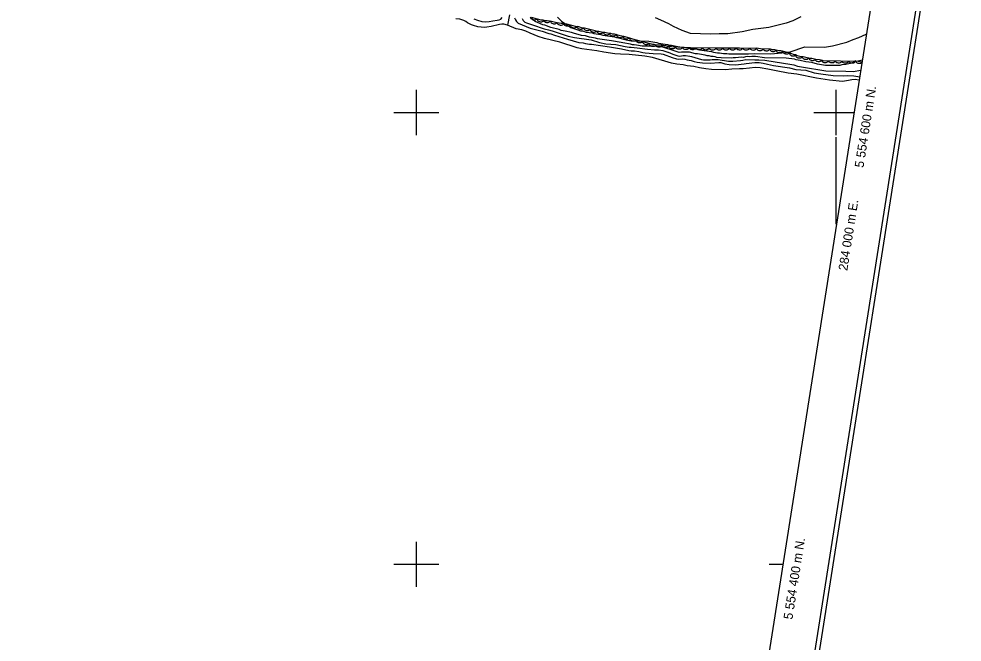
# Model space of a CAD drawing. Extents: x 282461 to 284471, y 5554090 to 5557646.
# Drawn here: x 283624.2 to 284041.3, y 5554365.6 to 5554641.4 of the extents above; entities that cross this region are included whole.
import ezdxf

# ---------------------------------------------------------------- set-up
doc = ezdxf.new("R2010")
doc.units = 0
for name, color, linetype in [('Niveau 1', 7, 'Continuous'), ('Niveau 2', 7, 'Continuous'), ('Niveau 4', 7, 'Continuous'), ('Niveau 44', 7, 'Continuous'), ('Niveau 60', 7, 'Continuous'), ('Niveau 61', 7, 'Continuous')]:
    doc.layers.add(name, color=color, linetype=linetype)

msp = doc.modelspace()

# ---------------------------------------------------------------- linework, layer by layer
at = {"layer": 'Niveau 1'}
msp.add_lwpolyline([(283969.95, 5554642.26), (283966.53, 5554640.52), (283963.58, 5554639.44), (283955.88, 5554637.55), (283948.86, 5554636.77), (283944.11, 5554635.73), (283937.77, 5554634.71), (283933.93, 5554634.78), (283930.09, 5554634.62), (283921.29, 5554635), (283917.47, 5554636.19), (283913.66, 5554638.07), (283911.65, 5554639.23), (283908.06, 5554640.87), (283905.82, 5554641.81)], dxfattribs=at)
at = {"layer": 'Niveau 2'}
for points in [[(283825.4, 5554641.48), (283827.09, 5554640.83), (283828.89, 5554640.29), (283830.36, 5554640.03), (283832.18, 5554640.17), (283833.88, 5554640.59), (283835.75, 5554640.79), (283836.61, 5554641), (283837.29, 5554641.33), (283837.93, 5554642.05)], [(283843.42, 5554641.9), (283843.8, 5554640.99), (283844.35, 5554640.18), (283845.08, 5554639.55), (283846.77, 5554638.73), (283850.37, 5554637.36), (283855.61, 5554635.97), (283858.6, 5554634.9), (283859.39, 5554634.71), (283861.14, 5554634.12), (283866.77, 5554632.43), (283871.9, 5554630.99), (283873.77, 5554630.73), (283874.73, 5554630.48), (283876.59, 5554630.17), (283877.5, 5554630.15), (283885.46, 5554628.99), (283890.77, 5554628.11), (283893.99, 5554627.43), (283894.95, 5554627.3), (283896.53, 5554627.27), (283898.34, 5554627.01), (283900.2, 5554626.53), (283901.11, 5554626.4), (283904.67, 5554626.05), (283908.18, 5554625.88), (283909.14, 5554625.75), (283913.19, 5554624.32), (283915.05, 5554623.78), (283915.9, 5554623.59), (283917.77, 5554623.67), (283918.73, 5554623.54), (283919.69, 5554623.3), (283921.55, 5554622.99)], [(283846.79, 5554641.52), (283847.23, 5554640.66), (283847.9, 5554639.97), (283848.63, 5554639.62), (283850.49, 5554639.08), (283851.33, 5554638.73), (283856.45, 5554637), (283858.37, 5554636.62), (283860.12, 5554636.14), (283865.3, 5554634.3), (283867.16, 5554633.76), (283869.86, 5554633.2), (283877.26, 5554632.05), (283880.92, 5554630.97), (283883.74, 5554630.36), (283888.15, 5554629.99), (283892.32, 5554629.19), (283894.13, 5554628.93), (283895.03, 5554628.91), (283897.63, 5554628.58), (283902.15, 5554627.94), (283905.31, 5554627.71), (283907.06, 5554627.68), (283908.93, 5554627.42), (283911.23, 5554626.65), (283911.4, 5554626.65), (283913.37, 5554625.71), (283915.57, 5554625.05), (283916.47, 5554624.92), (283918, 5554625.23), (283918.96, 5554625.21), (283920.88, 5554624.95), (283921.73, 5554624.77), (283926.12, 5554623.45), (283927.02, 5554623.32), (283928.95, 5554623.23), (283929.85, 5554623.27), (283930.76, 5554623.42), (283933.53, 5554623.37), (283938.1, 5554622.67), (283939.91, 5554622.64), (283943.37, 5554622.92), (283944.33, 5554623.07), (283945.75, 5554623.44), (283949.71, 5554623.26), (283951.41, 5554623.29), (283954.12, 5554623.07), (283966.03, 5554621.22), (283966.88, 5554621.04), (283968.51, 5554620.5), (283970.31, 5554620.13), (283981.04, 5554618.47), (283989.86, 5554618.31), (283993.19, 5554618.14), (283996.52, 5554618.66)], [(283912.17, 5554627.88), (283911.27, 5554628.12), (283910.37, 5554628.48), (283908.57, 5554628.96), (283907.78, 5554629.09), (283905.98, 5554629.12), (283905.07, 5554629.25), (283899.87, 5554629.34), (283897.28, 5554629.72), (283896.38, 5554629.96), (283895.59, 5554629.98), (283894.69, 5554630.22), (283891.3, 5554630.73), (283890.51, 5554630.97), (283886.23, 5554631.61), (283885.33, 5554631.85), (283880.14, 5554632.62), (283879.24, 5554632.86), (283876.53, 5554633.36), (283874.84, 5554633.85), (283873.04, 5554634.1), (283869.43, 5554635.07), (283868.53, 5554635.42), (283865.83, 5554635.92), (283864.93, 5554636.17), (283864.02, 5554636.29), (283863.12, 5554636.65), (283859.52, 5554637.62), (283856.82, 5554638.57), (283855.92, 5554638.81), (283852.55, 5554640.22), (283851.1, 5554641.38), (283850.54, 5554642.07)], [(283862.45, 5554642.22), (283864.23, 5554640.38), (283868.36, 5554637.6), (283869.26, 5554637.24), (283870.95, 5554636.76), (283872.64, 5554636.17)], [(283872.64, 5554636.17), (283873.42, 5554636.04), (283875.11, 5554635.56), (283877.7, 5554635.18), (283878.49, 5554634.94), (283881.53, 5554634.43), (283882.43, 5554634.19), (283887.62, 5554633.42), (283888.52, 5554633.18), (283889.42, 5554633.05), (283892.8, 5554632.09), (283894.94, 5554631.71), (283902.84, 5554631.57), (283903.74, 5554631.44), (283904.64, 5554631.2), (283906.34, 5554630.95), (283907.12, 5554630.71), (283911.07, 5554630.07), (283911.97, 5554629.83), (283912.87, 5554629.82), (283915.57, 5554629.2), (283917.38, 5554628.95), (283918.28, 5554628.93), (283921.77, 5554628.42), (283922.67, 5554628.18), (283924.48, 5554627.92), (283925.26, 5554627.68), (283930.56, 5554626.91), (283931.46, 5554626.67), (283933.15, 5554626.41), (283934.06, 5554626.4), (283935.75, 5554626.14), (283937.33, 5554626.11), (283938.23, 5554625.98), (283944.1, 5554625.88), (283945.01, 5554625.98), (283946.82, 5554625.95), (283949.53, 5554626.12), (283956.76, 5554626), (283963.2, 5554626.45), (283965.24, 5554626.86), (283971.83, 5554629), (283980.41, 5554628.85), (283984.04, 5554629.47), (283990.39, 5554631.16), (283993.12, 5554632.24), (283995.62, 5554633.1), (283998.95, 5554634.69)], [(283997.22, 5554623.11), (283994.51, 5554622.48), (283991.79, 5554621.62), (283989.97, 5554621.2), (283988.16, 5554621.01), (283987.25, 5554620.8), (283985.44, 5554620.72), (283980.92, 5554620.8), (283977.42, 5554621.42), (283974.95, 5554622.03), (283972.24, 5554622.42), (283969.65, 5554623.03), (283967.96, 5554623.28), (283967.17, 5554623.52), (283963.56, 5554624.04), (283953.95, 5554624.21), (283950, 5554624.73), (283948.31, 5554624.76), (283947.4, 5554624.66), (283946.5, 5554624.68), (283945.59, 5554624.58), (283944.68, 5554624.37), (283943.78, 5554624.39), (283941.06, 5554624.09), (283940.16, 5554624.11), (283939.25, 5554624.01), (283934.73, 5554624.09), (283932.92, 5554624.35), (283932.14, 5554624.59), (283931.23, 5554624.72), (283930.33, 5554624.74), (283929.54, 5554624.98), (283928.64, 5554625.1), (283927.74, 5554625.35), (283925.14, 5554625.73), (283924.36, 5554625.97), (283923.45, 5554625.99), (283920.75, 5554626.6), (283917.24, 5554626.66), (283916.22, 5554626.45), (283912.17, 5554627.88)], [(283921.55, 5554622.99), (283922.9, 5554622.51), (283924.14, 5554622.2), (283926.52, 5554621.94), (283930.09, 5554621.87), (283933.71, 5554622.09), (283934.67, 5554622.02), (283936.48, 5554621.53), (283938.34, 5554621.22), (283941.17, 5554621.11), (283944.97, 5554621.5), (283945.88, 5554621.71), (283949.68, 5554622.15), (283951.61, 5554622.12), (283953.41, 5554621.86), (283955.27, 5554621.32), (283957.87, 5554620.76), (283965.04, 5554619.73), (283967.75, 5554619.06), (283972.27, 5554618.64), (283975.94, 5554617.56), (283978.82, 5554617.11), (283984.35, 5554616.28), (283988.94, 5554616.2), (283990.87, 5554616.28), (283993.47, 5554616.18), (283996.07, 5554615.81)]]:
    msp.add_lwpolyline(points, dxfattribs=at)
at = {"layer": 'Niveau 4'}
for points in [[(283995.83, 5554614.27), (283995.67, 5554614.33), (283993.97, 5554614.53), (283992.5, 5554614.44), (283991.02, 5554614.07), (283988.41, 5554613.67), (283982.69, 5554614.33), (283976.93, 5554615.23), (283968.23, 5554616.91), (283964.44, 5554617.43), (283959.08, 5554618.37), (283955.46, 5554619.17), (283952.07, 5554619.68), (283949.81, 5554619.84), (283947.31, 5554619.65), (283944.53, 5554619.31), (283942.83, 5554619.34), (283939.49, 5554619.11), (283936.65, 5554618.82), (283930.53, 5554618.99), (283928.05, 5554619.31), (283925.22, 5554619.76), (283922.73, 5554620.26), (283919.74, 5554620.65), (283917.93, 5554621.02), (283915.16, 5554621.3), (283912.79, 5554621.79), (283904.44, 5554624.26), (283901.05, 5554624.83), (283894.15, 5554625.57), (283890.24, 5554625.75), (283887.75, 5554625.97), (283882.89, 5554626.67), (283879.84, 5554627.24), (283873.22, 5554628.09), (283871.08, 5554628.52), (283863.41, 5554631.04), (283856.69, 5554632.68), (283853.82, 5554633.58), (283850.33, 5554635.06), (283848.47, 5554635.94), (283846.67, 5554636.48), (283844.14, 5554637), (283840.27, 5554638.58), (283838.74, 5554639.07), (283837.75, 5554639.12), (283836.76, 5554638.98), (283833.03, 5554637.99), (283831.17, 5554637.67), (283830.18, 5554637.6), (283827.2, 5554637.9), (283825.33, 5554638.4), (283824.39, 5554638.73), (283822.68, 5554639.7), (283821.91, 5554640.27), (283821.03, 5554640.72), (283819.21, 5554641.21), (283817.4, 5554641.42)], [(283841.23, 5554643.16), (283840.27, 5554638.58)]]:
    msp.add_lwpolyline(points, dxfattribs=at)
at = {"layer": 'Niveau 44'}
for points in [[(283853.4, 5554641.34), (283853.08, 5554641.07), (283852.7, 5554640.91), (283852.39, 5554640.82), (283852.04, 5554640.82), (283851.67, 5554640.89), (283851.33, 5554641.06), (283851.05, 5554641.22), (283850.82, 5554641.49), (283850.63, 5554641.81), (283850.51, 5554642.15)], [(283908.79, 5554629.73), (283906.08, 5554629.78), (283905.18, 5554630.02), (283904.5, 5554630.03), (283895.73, 5554632.44), (283894.39, 5554632.92), (283891.69, 5554633.64), (283890.11, 5554633.9), (283887.64, 5554634.62), (283886.73, 5554634.63), (283886.06, 5554634.87), (283885.16, 5554634.89), (283883.36, 5554635.37), (283882.45, 5554635.39), (283880.65, 5554635.87), (283879.75, 5554635.88), (283879.08, 5554636.12), (283874.35, 5554637.33), (283873.45, 5554637.35), (283871.87, 5554637.83), (283870.97, 5554637.84), (283866.47, 5554639.05), (283865.57, 5554639.07), (283864.67, 5554639.31), (283863.99, 5554639.32), (283863.09, 5554639.56), (283861.51, 5554639.82), (283859.71, 5554640.3), (283858.81, 5554640.32), (283857.91, 5554640.56), (283857.01, 5554640.57), (283856.11, 5554640.81), (283855.2, 5554640.83), (283850.93, 5554642.03)], [(283856.28, 5554640.53), (283855.96, 5554640.26), (283855.59, 5554640.1), (283855.27, 5554640.01), (283854.92, 5554640.01), (283854.56, 5554640.08), (283854.21, 5554640.24), (283853.93, 5554640.41), (283853.7, 5554640.68), (283853.51, 5554641), (283853.4, 5554641.34)], [(283859.29, 5554640.54), (283859.05, 5554640.2), (283858.73, 5554639.95), (283858.45, 5554639.78), (283858.11, 5554639.69), (283857.74, 5554639.67), (283857.36, 5554639.74), (283857.05, 5554639.83), (283856.76, 5554640.02), (283856.49, 5554640.28), (283856.29, 5554640.58)], [(283862.17, 5554639.65), (283861.85, 5554639.37), (283861.48, 5554639.21), (283861.16, 5554639.11), (283860.81, 5554639.11), (283860.45, 5554639.18), (283860.1, 5554639.34), (283859.82, 5554639.5), (283859.59, 5554639.76), (283859.39, 5554640.08), (283859.27, 5554640.42)], [(283865.09, 5554639.03), (283864.78, 5554638.75), (283864.41, 5554638.59), (283864.09, 5554638.49), (283863.74, 5554638.49), (283863.38, 5554638.56), (283863.03, 5554638.72), (283862.75, 5554638.88), (283862.51, 5554639.15), (283862.32, 5554639.46), (283862.2, 5554639.8)], [(283868.04, 5554638.63), (283867.73, 5554638.35), (283867.35, 5554638.19), (283867.04, 5554638.1), (283866.69, 5554638.1), (283866.32, 5554638.16), (283865.98, 5554638.32), (283865.7, 5554638.49), (283865.46, 5554638.75), (283865.26, 5554639.07), (283865.15, 5554639.41)], [(283870.93, 5554637.85), (283870.62, 5554637.58), (283870.25, 5554637.41), (283869.93, 5554637.32), (283869.58, 5554637.32), (283869.22, 5554637.38), (283868.87, 5554637.54), (283868.59, 5554637.71), (283868.36, 5554637.97), (283868.16, 5554638.29), (283868.04, 5554638.63)], [(283873.84, 5554637.23), (283873.52, 5554636.97), (283873.14, 5554636.82), (283872.82, 5554636.73), (283872.47, 5554636.75), (283872.11, 5554636.82), (283871.77, 5554636.99), (283871.49, 5554637.17), (283871.27, 5554637.44), (283871.08, 5554637.76), (283870.97, 5554638.1)], [(283876.78, 5554636.71), (283876.46, 5554636.43), (283876.09, 5554636.26), (283875.78, 5554636.17), (283875.43, 5554636.16), (283875.06, 5554636.22), (283874.71, 5554636.38), (283874.43, 5554636.54), (283874.2, 5554636.8), (283873.99, 5554637.11), (283873.87, 5554637.45)], [(283879.68, 5554635.97), (283879.37, 5554635.69), (283879, 5554635.52), (283878.68, 5554635.42), (283878.33, 5554635.42), (283877.97, 5554635.48), (283877.62, 5554635.64), (283877.33, 5554635.8), (283877.1, 5554636.06), (283876.9, 5554636.37), (283876.78, 5554636.71)], [(283882.58, 5554635.35), (283882.27, 5554635.08), (283881.9, 5554634.91), (283881.58, 5554634.82), (283881.23, 5554634.82), (283880.87, 5554634.89), (283880.52, 5554635.04), (283880.24, 5554635.21), (283880, 5554635.47), (283879.81, 5554635.79), (283879.69, 5554636.13)], [(283885.51, 5554634.8), (283885.19, 5554634.52), (283884.82, 5554634.36), (283884.51, 5554634.26), (283884.16, 5554634.26), (283883.79, 5554634.33), (283883.44, 5554634.49), (283883.16, 5554634.65), (283882.93, 5554634.92), (283882.73, 5554635.23), (283882.61, 5554635.57)], [(283888.48, 5554634.61), (283888.24, 5554634.27), (283887.92, 5554634.02), (283887.64, 5554633.85), (283887.3, 5554633.76), (283886.93, 5554633.73), (283886.55, 5554633.8), (283886.24, 5554633.89), (283885.95, 5554634.09), (283885.68, 5554634.34), (283885.48, 5554634.64)], [(283891.32, 5554633.55), (283891, 5554633.28), (283890.62, 5554633.12), (283890.3, 5554633.04), (283889.95, 5554633.05), (283889.59, 5554633.12), (283889.25, 5554633.29), (283888.97, 5554633.46), (283888.74, 5554633.73), (283888.55, 5554634.04), (283888.44, 5554634.39)], [(283894.25, 5554632.96), (283893.94, 5554632.68), (283893.57, 5554632.52), (283893.25, 5554632.42), (283892.9, 5554632.42), (283892.54, 5554632.49), (283892.19, 5554632.65), (283891.91, 5554632.81), (283891.68, 5554633.08), (283891.48, 5554633.39), (283891.36, 5554633.73)], [(283897.08, 5554631.96), (283896.74, 5554631.71), (283896.36, 5554631.58), (283896.04, 5554631.51), (283895.69, 5554631.54), (283895.33, 5554631.63), (283895, 5554631.82), (283894.73, 5554632.01), (283894.52, 5554632.29), (283894.35, 5554632.62), (283894.26, 5554632.97)], [(283900, 5554631.27), (283899.68, 5554631), (283899.31, 5554630.83), (283898.99, 5554630.74), (283898.64, 5554630.74), (283898.28, 5554630.81), (283897.93, 5554630.97), (283897.65, 5554631.14), (283897.42, 5554631.41), (283897.23, 5554631.72), (283897.11, 5554632.06)], [(283902.89, 5554630.47), (283902.57, 5554630.2), (283902.2, 5554630.04), (283901.88, 5554629.95), (283901.53, 5554629.95), (283901.17, 5554630.02), (283900.82, 5554630.18), (283900.54, 5554630.35), (283900.31, 5554630.61), (283900.12, 5554630.93), (283900, 5554631.27)], [(283905.78, 5554629.68), (283905.46, 5554629.41), (283905.09, 5554629.24), (283904.77, 5554629.15), (283904.42, 5554629.16), (283904.06, 5554629.22), (283903.71, 5554629.39), (283903.43, 5554629.55), (283903.2, 5554629.82), (283903.01, 5554630.13), (283902.89, 5554630.47)], [(283908.79, 5554629.73), (283908.55, 5554629.39), (283908.23, 5554629.14), (283907.94, 5554628.97), (283907.6, 5554628.89), (283907.24, 5554628.86), (283906.86, 5554628.93), (283906.55, 5554629.03), (283906.26, 5554629.23), (283905.99, 5554629.48), (283905.79, 5554629.79)], [(283911.74, 5554629.46), (283911.5, 5554629.12), (283911.18, 5554628.87), (283910.9, 5554628.7), (283910.56, 5554628.62), (283910.19, 5554628.59), (283909.82, 5554628.66), (283909.51, 5554628.75), (283909.22, 5554628.95), (283908.95, 5554629.21), (283908.76, 5554629.5)], [(283997.1, 5554622.31), (283996.31, 5554622.32), (283995.41, 5554622.57), (283979.83, 5554622.84), (283978.26, 5554623.32), (283976.67, 5554623.35), (283974.88, 5554623.83), (283974.2, 5554623.84), (283973.52, 5554624.08), (283972.85, 5554624.09), (283971.05, 5554624.57), (283970.14, 5554624.59), (283968.35, 5554625.07), (283967.67, 5554625.54), (283967.22, 5554625.54), (283965.65, 5554626.02), (283965.43, 5554626.25), (283962.95, 5554626.75), (283961.15, 5554627.23), (283960.25, 5554627.25), (283958.45, 5554627.73), (283957.55, 5554627.75), (283956.65, 5554627.99), (283952.13, 5554628.07), (283951.23, 5554628.31), (283942.88, 5554628.46), (283932.71, 5554628.41), (283921.2, 5554628.61), (283912.85, 5554628.98), (283912.17, 5554629.22), (283911.27, 5554629.24), (283910.37, 5554629.48), (283909.69, 5554629.49), (283908.79, 5554629.73)], [(283914.64, 5554628.9), (283914.39, 5554628.57), (283914.07, 5554628.33), (283913.78, 5554628.17), (283913.44, 5554628.1), (283913.07, 5554628.08), (283912.7, 5554628.16), (283912.39, 5554628.26), (283912.11, 5554628.47), (283911.85, 5554628.73), (283911.66, 5554629.03)], [(283917.61, 5554628.77), (283917.37, 5554628.44), (283917.04, 5554628.2), (283916.75, 5554628.04), (283916.41, 5554627.96), (283916.05, 5554627.95), (283915.67, 5554628.03), (283915.37, 5554628.13), (283915.08, 5554628.33), (283914.83, 5554628.6), (283914.64, 5554628.9)], [(283920.59, 5554628.64), (283920.34, 5554628.3), (283920.02, 5554628.06), (283919.73, 5554627.91), (283919.39, 5554627.83), (283919.02, 5554627.82), (283918.65, 5554627.9), (283918.34, 5554628), (283918.06, 5554628.2), (283917.8, 5554628.46), (283917.61, 5554628.77)], [(283923.56, 5554628.57), (283923.33, 5554628.23), (283923.01, 5554627.98), (283922.73, 5554627.82), (283922.39, 5554627.73), (283922.02, 5554627.71), (283921.65, 5554627.78), (283921.34, 5554627.87), (283921.05, 5554628.07), (283920.78, 5554628.32), (283920.59, 5554628.62)], [(283926.54, 5554628.52), (283926.3, 5554628.18), (283925.98, 5554627.93), (283925.7, 5554627.76), (283925.36, 5554627.68), (283925, 5554627.65), (283924.62, 5554627.72), (283924.31, 5554627.82), (283924.02, 5554628.01), (283923.76, 5554628.27), (283923.56, 5554628.57)], [(283929.52, 5554628.47), (283929.28, 5554628.13), (283928.96, 5554627.88), (283928.68, 5554627.71), (283928.34, 5554627.63), (283927.97, 5554627.6), (283927.6, 5554627.67), (283927.29, 5554627.77), (283927, 5554627.96), (283926.74, 5554628.22), (283926.54, 5554628.52)], [(283932.49, 5554628.41), (283932.26, 5554628.07), (283931.94, 5554627.83), (283931.66, 5554627.66), (283931.32, 5554627.58), (283930.95, 5554627.55), (283930.58, 5554627.62), (283930.27, 5554627.71), (283929.98, 5554627.91), (283929.71, 5554628.17), (283929.52, 5554628.47)], [(283935.47, 5554628.42), (283935.24, 5554628.08), (283934.93, 5554627.82), (283934.65, 5554627.65), (283934.31, 5554627.56), (283933.95, 5554627.53), (283933.57, 5554627.59), (283933.26, 5554627.67), (283932.97, 5554627.87), (283932.7, 5554628.11), (283932.49, 5554628.41)], [(283938.45, 5554628.44), (283938.22, 5554628.09), (283937.91, 5554627.84), (283937.63, 5554627.67), (283937.29, 5554627.58), (283936.93, 5554627.54), (283936.55, 5554627.6), (283936.24, 5554627.69), (283935.95, 5554627.88), (283935.67, 5554628.13), (283935.47, 5554628.42)], [(283941.43, 5554628.45), (283941.2, 5554628.11), (283940.88, 5554627.85), (283940.6, 5554627.68), (283940.27, 5554627.59), (283939.9, 5554627.56), (283939.53, 5554627.62), (283939.22, 5554627.7), (283938.92, 5554627.89), (283938.65, 5554628.14), (283938.45, 5554628.44)], [(283944.4, 5554628.43), (283944.17, 5554628.09), (283943.85, 5554627.85), (283943.56, 5554627.68), (283943.23, 5554627.6), (283942.86, 5554627.57), (283942.49, 5554627.64), (283942.18, 5554627.73), (283941.89, 5554627.93), (283941.62, 5554628.19), (283941.43, 5554628.49)], [(283947.38, 5554628.38), (283947.14, 5554628.04), (283946.82, 5554627.79), (283946.54, 5554627.63), (283946.2, 5554627.54), (283945.84, 5554627.52), (283945.46, 5554627.59), (283945.15, 5554627.68), (283944.86, 5554627.88), (283944.6, 5554628.13), (283944.4, 5554628.43)], [(283950.36, 5554628.33), (283950.12, 5554627.99), (283949.8, 5554627.74), (283949.52, 5554627.57), (283949.18, 5554627.49), (283948.81, 5554627.46), (283948.44, 5554627.53), (283948.13, 5554627.63), (283947.84, 5554627.82), (283947.58, 5554628.08), (283947.38, 5554628.38)], [(283953.26, 5554627.77), (283952.95, 5554627.5), (283952.58, 5554627.33), (283952.27, 5554627.24), (283951.92, 5554627.24), (283951.56, 5554627.3), (283951.21, 5554627.46), (283950.93, 5554627.62), (283950.7, 5554627.89), (283950.5, 5554628.2), (283950.39, 5554628.53)], [(283956.28, 5554628), (283956.04, 5554627.66), (283955.72, 5554627.41), (283955.44, 5554627.24), (283955.1, 5554627.16), (283954.74, 5554627.13), (283954.36, 5554627.2), (283954.05, 5554627.3), (283953.76, 5554627.5), (283953.5, 5554627.75), (283953.3, 5554628.05)], [(283959.23, 5554627.71), (283958.99, 5554627.37), (283958.67, 5554627.13), (283958.38, 5554626.96), (283958.04, 5554626.88), (283957.68, 5554626.86), (283957.3, 5554626.93), (283956.99, 5554627.02), (283956.71, 5554627.22), (283956.44, 5554627.48), (283956.25, 5554627.78)], [(283962.14, 5554627.21), (283961.9, 5554626.87), (283961.58, 5554626.62), (283961.3, 5554626.46), (283960.96, 5554626.38), (283960.59, 5554626.35), (283960.22, 5554626.42), (283959.91, 5554626.52), (283959.62, 5554626.72), (283959.36, 5554626.97), (283959.16, 5554627.27)], [(283965.01, 5554626.33), (283964.72, 5554626.04), (283964.36, 5554625.86), (283964.05, 5554625.74), (283963.7, 5554625.72), (283963.34, 5554625.76), (283962.98, 5554625.9), (283962.7, 5554626.05), (283962.45, 5554626.29), (283962.23, 5554626.59), (283962.09, 5554626.92)], [(283967.79, 5554625.37), (283967.46, 5554625.11), (283967.09, 5554624.96), (283966.77, 5554624.87), (283966.42, 5554624.89), (283966.06, 5554624.96), (283965.72, 5554625.13), (283965.45, 5554625.31), (283965.23, 5554625.58), (283965.04, 5554625.9), (283964.94, 5554626.24)], [(283970.56, 5554624.48), (283970.25, 5554624.2), (283969.88, 5554624.04), (283969.57, 5554623.95), (283969.22, 5554623.95), (283968.86, 5554624.01), (283968.51, 5554624.17), (283968.23, 5554624.34), (283968, 5554624.6), (283967.81, 5554624.91), (283967.69, 5554625.25)], [(283973.47, 5554623.92), (283973.16, 5554623.65), (283972.79, 5554623.49), (283972.48, 5554623.39), (283972.13, 5554623.4), (283971.77, 5554623.46), (283971.42, 5554623.62), (283971.14, 5554623.78), (283970.91, 5554624.04), (283970.71, 5554624.35), (283970.6, 5554624.69)], [(283976.38, 5554623.43), (283976.06, 5554623.16), (283975.7, 5554622.99), (283975.38, 5554622.9), (283975.03, 5554622.9), (283974.67, 5554622.97), (283974.32, 5554623.12), (283974.05, 5554623.29), (283973.81, 5554623.55), (283973.62, 5554623.86), (283973.5, 5554624.2)], [(283979.34, 5554623.3), (283979.11, 5554622.96), (283978.79, 5554622.71), (283978.5, 5554622.55), (283978.16, 5554622.46), (283977.8, 5554622.44), (283977.42, 5554622.51), (283977.12, 5554622.6), (283976.83, 5554622.8), (283976.56, 5554623.06), (283976.37, 5554623.36)], [(283982.25, 5554622.8), (283982.01, 5554622.46), (283981.69, 5554622.21), (283981.41, 5554622.04), (283981.07, 5554621.96), (283980.71, 5554621.94), (283980.33, 5554622.01), (283980.02, 5554622.1), (283979.73, 5554622.3), (283979.47, 5554622.55), (283979.27, 5554622.85)], [(283985.23, 5554622.75), (283984.99, 5554622.41), (283984.67, 5554622.16), (283984.39, 5554621.99), (283984.05, 5554621.91), (283983.68, 5554621.88), (283983.31, 5554621.95), (283983, 5554622.05), (283982.71, 5554622.24), (283982.44, 5554622.5), (283982.25, 5554622.8)], [(283988.2, 5554622.69), (283987.96, 5554622.36), (283987.65, 5554622.11), (283987.36, 5554621.94), (283987.03, 5554621.86), (283986.66, 5554621.83), (283986.29, 5554621.9), (283985.98, 5554621.99), (283985.69, 5554622.19), (283985.42, 5554622.45), (283985.23, 5554622.75)], [(283991.18, 5554622.64), (283990.94, 5554622.3), (283990.62, 5554622.06), (283990.34, 5554621.89), (283990, 5554621.81), (283989.64, 5554621.78), (283989.26, 5554621.85), (283988.95, 5554621.94), (283988.66, 5554622.14), (283988.4, 5554622.4), (283988.2, 5554622.69)], [(283994.16, 5554622.59), (283993.92, 5554622.25), (283993.6, 5554622), (283993.32, 5554621.84), (283992.98, 5554621.75), (283992.61, 5554621.73), (283992.24, 5554621.8), (283991.93, 5554621.89), (283991.64, 5554622.09), (283991.38, 5554622.34), (283991.18, 5554622.64)], [(283997.07, 5554622.11), (283996.76, 5554621.84), (283996.39, 5554621.68), (283996.07, 5554621.59), (283995.72, 5554621.59), (283995.36, 5554621.66), (283995.02, 5554621.82), (283994.74, 5554621.99), (283994.51, 5554622.25), (283994.32, 5554622.57), (283994.2, 5554622.91)]]:
    msp.add_lwpolyline(points, dxfattribs=at)
at = {"layer": 'Niveau 60'}
for points in [[(283935.57, 5554089.71), (284458.46, 5557413.53), (282983.71, 5557645.53), (282460.81, 5554321.72), (283935.57, 5554089.71)], [(283933.91, 5554092), (284456.17, 5557411.87), (282985.38, 5557643.25), (282463.1, 5554323.39), (283933.91, 5554092)], [(282485.97, 5554340.04), (282921.22, 5557106.72), (284352.51, 5556881.56), (283917.27, 5554114.87), (282485.97, 5554340.04)]]:
    msp.add_lwpolyline(points, dxfattribs=at)
at = {"layer": 'Niveau 61'}
for points in [[(283800, 5554590), (283800, 5554610)], [(283985.7, 5554590), (283985.7, 5554610)], [(283790, 5554600), (283810, 5554600)], [(283975.7, 5554600), (283993.49, 5554600)], [(283987.42, 5554600), (283993.49, 5554600)], [(283985.7, 5554550.48), (283985.7, 5554589.09)], [(283800, 5554390), (283800, 5554410)], [(283790, 5554400), (283810, 5554400)], [(283955.95, 5554400), (283962.03, 5554400)]]:
    msp.add_lwpolyline(points, dxfattribs=at)

# ---------------------------------------------------------------- texts
for s, p in [('5 554 600 m N.', (283997.71, 5554575.34)), ('284 000 m E.', (283990.54, 5554529.74)), ('5 554 400 m N.', (283966.25, 5554375.38))]:
    msp.add_text(s, height=4, rotation=81.0596, dxfattribs=at).set_placement(p)

doc.saveas('drawing.dxf')
